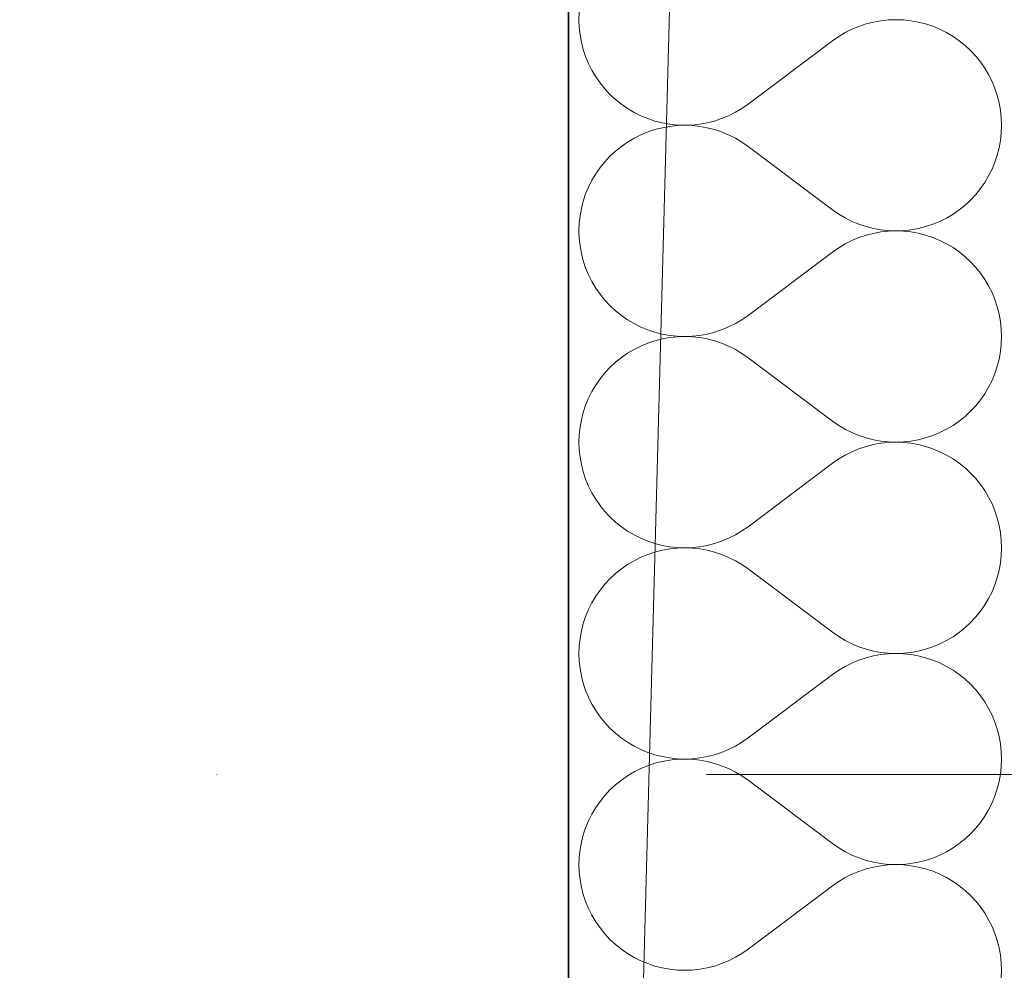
# Model space of a CAD drawing. Header units: millimetres. Extents: x -1465 to 393277, y -3788 to 454312.
# Tile 847 of 958: x 348525 to 348880, y 356650 to 356993. Entities that reach past the tile are written whole.
import ezdxf

# ---------------------------------------------------------------- set-up
doc = ezdxf.new("R2010")
doc.units = ezdxf.units.MM
doc.linetypes.add('Kropki i Kreski', pattern=[6.702778, 3.527778, -1.763889, 0, -1.411111])
for name, color, linetype in [('- A - ocieplenie', 8, 'Continuous'), ('Konstrukcja - Siatka mod', 8, 'Continuous'), ('Konstrukcja - Stropy', 8, 'Continuous')]:
    doc.layers.add(name, color=color, linetype=linetype)

# ---------------------------------------------------------------- blocks, each defined once
blk = doc.blocks.new('*X28')
at = {"layer": '- A - ocieplenie', "linetype": 'Continuous', "lineweight": 13, "ltscale": 100}
for p, q in [((19781.39, 383407.58), (19781.29, 383404.86)), ((19781.29, 383404.86), (19781.39, 383402.14)), ((19884.81, 383403.31), (19882.23, 383402.45)), ((19887.45, 383403.98), (19884.81, 383403.31)), ((19890.13, 383404.47), (19887.45, 383403.98)), ((19892.83, 383404.76), (19890.13, 383404.47)), ((19895.55, 383404.86), (19892.83, 383404.76)), ((19898.27, 383404.76), (19895.55, 383404.86)), ((19900.97, 383404.47), (19898.27, 383404.76)), ((19903.65, 383403.99), (19900.97, 383404.47)), ((19906.29, 383403.32), (19903.65, 383403.99)), ((19908.87, 383402.46), (19906.29, 383403.32)), ((19781.39, 383402.14), (19781.68, 383399.43)), ((19781.68, 383399.43), (19782.16, 383396.76)), ((19877.29, 383400.18), (19874.95, 383398.79)), ((19879.72, 383401.4), (19877.29, 383400.18)), ((19882.23, 383402.45), (19879.72, 383401.4)), ((19911.38, 383401.42), (19908.87, 383402.46)), ((19913.82, 383400.21), (19911.38, 383401.42)), ((19916.16, 383398.82), (19913.82, 383400.21)), ((19782.16, 383396.76), (19782.83, 383394.12)), ((19872.72, 383397.24), (19842.24, 383374.38)), ((19874.95, 383398.79), (19872.72, 383397.24)), ((19918.39, 383397.27), (19916.16, 383398.82)), ((19920.51, 383395.56), (19918.39, 383397.27)), ((19782.83, 383394.12), (19783.69, 383391.54)), ((19922.5, 383393.71), (19920.51, 383395.56)), ((19924.36, 383391.72), (19922.5, 383393.71)), ((19783.69, 383391.54), (19784.73, 383389.03)), ((19784.73, 383389.03), (19785.95, 383386.59)), ((19926.07, 383389.6), (19924.36, 383391.72)), ((19927.62, 383387.37), (19926.07, 383389.6)), ((19785.95, 383386.59), (19787.34, 383384.25)), ((19929.01, 383385.03), (19927.62, 383387.37)), ((19930.23, 383382.59), (19929.01, 383385.03)), ((19787.34, 383384.25), (19788.89, 383382.02)), ((19788.89, 383382.02), (19790.6, 383379.9)), ((19931.27, 383380.08), (19930.23, 383382.59)), ((19790.6, 383379.9), (19792.46, 383377.91)), ((19792.46, 383377.91), (19794.45, 383376.06)), ((19932.13, 383377.5), (19931.27, 383380.08)), ((19794.45, 383376.06), (19796.57, 383374.35)), ((19796.57, 383374.35), (19798.8, 383372.8)), ((19840.01, 383372.83), (19842.24, 383374.38)), ((19932.8, 383374.86), (19932.13, 383377.5)), ((19933.28, 383372.19), (19932.8, 383374.86)), ((19798.8, 383372.8), (19801.14, 383371.41)), ((19801.14, 383371.41), (19803.58, 383370.2)), ((19835.24, 383370.22), (19837.67, 383371.44)), ((19837.67, 383371.44), (19840.01, 383372.83)), ((19933.57, 383369.48), (19933.28, 383372.19)), ((19803.58, 383370.2), (19806.09, 383369.16)), ((19806.09, 383369.16), (19808.67, 383368.3)), ((19808.67, 383368.3), (19811.31, 383367.63)), ((19811.31, 383367.63), (19813.99, 383367.15)), ((19824.83, 383367.15), (19827.51, 383367.64)), ((19827.51, 383367.64), (19830.15, 383368.31)), ((19830.15, 383368.31), (19832.73, 383369.18)), ((19832.73, 383369.18), (19835.24, 383370.22)), ((19933.67, 383366.76), (19933.57, 383369.48)), ((19806.09, 383364.37), (19803.58, 383363.33)), ((19808.67, 383365.23), (19806.09, 383364.37)), ((19811.31, 383365.9), (19808.67, 383365.23)), ((19813.99, 383366.38), (19811.31, 383365.9)), ((19813.99, 383367.15), (19816.69, 383366.86)), ((19816.69, 383366.67), (19813.99, 383366.38)), ((19816.69, 383366.86), (19819.41, 383366.76)), ((19819.41, 383366.76), (19816.69, 383366.67)), ((19819.41, 383366.76), (19822.13, 383366.86)), ((19822.13, 383366.66), (19819.41, 383366.76)), ((19822.13, 383366.86), (19824.83, 383367.15)), ((19824.83, 383366.37), (19822.13, 383366.66)), ((19827.51, 383365.89), (19824.83, 383366.37)), ((19830.15, 383365.21), (19827.51, 383365.89)), ((19832.73, 383364.35), (19830.15, 383365.21)), ((19835.24, 383363.31), (19832.73, 383364.35)), ((19933.28, 383361.34), (19933.57, 383364.04)), ((19933.57, 383364.04), (19933.67, 383366.76)), ((19798.8, 383360.72), (19796.57, 383359.17)), ((19801.14, 383362.11), (19798.8, 383360.72)), ((19803.58, 383363.33), (19801.14, 383362.11)), ((19837.67, 383362.09), (19835.24, 383363.31)), ((19840.01, 383360.7), (19837.67, 383362.09)), ((19842.24, 383359.14), (19840.01, 383360.7)), ((19932.8, 383358.66), (19933.28, 383361.34)), ((19794.45, 383357.47), (19792.46, 383355.61)), ((19796.57, 383359.17), (19794.45, 383357.47)), ((19872.72, 383336.29), (19842.24, 383359.14)), ((19932.13, 383356.03), (19932.8, 383358.66)), ((19790.6, 383353.62), (19788.89, 383351.51)), ((19792.46, 383355.61), (19790.6, 383353.62)), ((19930.23, 383350.93), (19931.27, 383353.44)), ((19931.27, 383353.44), (19932.13, 383356.03)), ((19788.89, 383351.51), (19787.34, 383349.27)), ((19929.01, 383348.5), (19930.23, 383350.93)), ((19785.95, 383346.93), (19784.73, 383344.5)), ((19787.34, 383349.27), (19785.95, 383346.93)), ((19926.07, 383343.93), (19927.62, 383346.16)), ((19927.62, 383346.16), (19929.01, 383348.5)), ((19784.73, 383344.5), (19783.69, 383341.99)), ((19924.36, 383341.81), (19926.07, 383343.93)), ((19782.83, 383339.4), (19782.16, 383336.77)), ((19783.69, 383341.99), (19782.83, 383339.4)), ((19920.51, 383337.96), (19922.5, 383339.82)), ((19922.5, 383339.82), (19924.36, 383341.81)), ((19782.16, 383336.77), (19781.68, 383334.09)), ((19872.72, 383336.29), (19874.95, 383334.73)), ((19916.16, 383334.71), (19918.39, 383336.26)), ((19918.39, 383336.26), (19920.51, 383337.96)), ((19781.68, 383334.09), (19781.39, 383331.39)), ((19874.95, 383334.73), (19877.29, 383333.34)), ((19877.29, 383333.34), (19879.72, 383332.12)), ((19879.72, 383332.12), (19882.23, 383331.08)), ((19908.87, 383331.06), (19911.38, 383332.1)), ((19911.38, 383332.1), (19913.82, 383333.32)), ((19913.82, 383333.32), (19916.16, 383334.71)), ((19781.39, 383331.39), (19781.29, 383328.67)), ((19781.29, 383328.67), (19781.39, 383325.95)), ((19882.23, 383331.08), (19884.81, 383330.22)), ((19884.81, 383330.22), (19887.45, 383329.54)), ((19887.45, 383329.54), (19890.13, 383329.06)), ((19890.13, 383328.28), (19887.45, 383327.79)), ((19890.13, 383329.06), (19892.83, 383328.77)), ((19892.83, 383328.57), (19890.13, 383328.28)), ((19892.83, 383328.77), (19895.55, 383328.67)), ((19895.55, 383328.67), (19892.83, 383328.57)), ((19895.55, 383328.67), (19898.27, 383328.76)), ((19898.27, 383328.57), (19895.55, 383328.67)), ((19898.27, 383328.76), (19900.97, 383329.05)), ((19900.97, 383328.28), (19898.27, 383328.57)), ((19900.97, 383329.05), (19903.65, 383329.53)), ((19903.65, 383327.8), (19900.97, 383328.28)), ((19903.65, 383329.53), (19906.29, 383330.21)), ((19906.29, 383330.21), (19908.87, 383331.06)), ((19781.39, 383325.95), (19781.68, 383323.24)), ((19879.72, 383325.21), (19877.29, 383323.99)), ((19882.23, 383326.26), (19879.72, 383325.21)), ((19884.81, 383327.12), (19882.23, 383326.26)), ((19887.45, 383327.79), (19884.81, 383327.12)), ((19906.29, 383327.13), (19903.65, 383327.8)), ((19908.87, 383326.27), (19906.29, 383327.13)), ((19911.38, 383325.23), (19908.87, 383326.27)), ((19913.82, 383324.02), (19911.38, 383325.23)), ((19781.68, 383323.24), (19782.16, 383320.57)), ((19874.95, 383322.6), (19872.72, 383321.05)), ((19877.29, 383323.99), (19874.95, 383322.6)), ((19916.16, 383322.63), (19913.82, 383324.02)), ((19918.39, 383321.08), (19916.16, 383322.63)), ((19920.51, 383319.37), (19918.39, 383321.08)), ((19782.16, 383320.57), (19782.83, 383317.93)), ((19782.83, 383317.93), (19783.69, 383315.35)), ((19872.72, 383321.05), (19842.24, 383298.19)), ((19922.5, 383317.52), (19920.51, 383319.37)), ((19924.36, 383315.53), (19922.5, 383317.52)), ((19783.69, 383315.35), (19784.73, 383312.84)), ((19926.07, 383313.41), (19924.36, 383315.53)), ((19784.73, 383312.84), (19785.95, 383310.4)), ((19927.62, 383311.18), (19926.07, 383313.41)), ((19929.01, 383308.84), (19927.62, 383311.18)), ((19785.95, 383310.4), (19787.34, 383308.06)), ((19787.34, 383308.06), (19788.89, 383305.83)), ((19930.23, 383306.4), (19929.01, 383308.84)), ((19788.89, 383305.83), (19790.6, 383303.71)), ((19790.6, 383303.71), (19792.46, 383301.72)), ((19931.27, 383303.89), (19930.23, 383306.4)), ((19932.13, 383301.31), (19931.27, 383303.89)), ((19792.46, 383301.72), (19794.45, 383299.87)), ((19794.45, 383299.87), (19796.57, 383298.16)), ((19932.8, 383298.67), (19932.13, 383301.31)), ((19796.57, 383298.16), (19798.8, 383296.61)), ((19798.8, 383296.61), (19801.14, 383295.22)), ((19837.67, 383295.25), (19840.01, 383296.64)), ((19840.01, 383296.64), (19842.24, 383298.19)), ((19933.28, 383296), (19932.8, 383298.67)), ((19801.14, 383295.22), (19803.58, 383294.01)), ((19803.58, 383294.01), (19806.09, 383292.97)), ((19806.09, 383292.97), (19808.67, 383292.11)), ((19830.15, 383292.12), (19832.73, 383292.98)), ((19832.73, 383292.98), (19835.24, 383294.03)), ((19835.24, 383294.03), (19837.67, 383295.25)), ((19933.57, 383293.29), (19933.28, 383296)), ((19933.67, 383290.57), (19933.57, 383293.29)), ((19808.67, 383292.11), (19811.31, 383291.44)), ((19811.31, 383289.71), (19808.67, 383289.03)), ((19811.31, 383291.44), (19813.99, 383290.96)), ((19813.99, 383290.19), (19811.31, 383289.71)), ((19813.99, 383290.96), (19816.69, 383290.67)), ((19816.69, 383290.48), (19813.99, 383290.19)), ((19816.69, 383290.67), (19819.41, 383290.57)), ((19819.41, 383290.57), (19816.69, 383290.48)), ((19819.41, 383290.57), (19822.13, 383290.67)), ((19822.13, 383290.47), (19819.41, 383290.57)), ((19822.13, 383290.67), (19824.83, 383290.96)), ((19824.83, 383290.18), (19822.13, 383290.47)), ((19824.83, 383290.96), (19827.51, 383291.45)), ((19827.51, 383289.7), (19824.83, 383290.18)), ((19827.51, 383291.45), (19830.15, 383292.12)), ((19830.15, 383289.02), (19827.51, 383289.7)), ((19933.57, 383287.85), (19933.67, 383290.57)), ((19801.14, 383285.92), (19798.8, 383284.53)), ((19803.58, 383287.14), (19801.14, 383285.92)), ((19806.09, 383288.18), (19803.58, 383287.14)), ((19808.67, 383289.03), (19806.09, 383288.18)), ((19832.73, 383288.16), (19830.15, 383289.02)), ((19835.24, 383287.12), (19832.73, 383288.16)), ((19837.67, 383285.9), (19835.24, 383287.12)), ((19840.01, 383284.51), (19837.67, 383285.9)), ((19933.28, 383285.15), (19933.57, 383287.85)), ((19796.57, 383282.98), (19794.45, 383281.28)), ((19798.8, 383284.53), (19796.57, 383282.98)), ((19842.24, 383282.95), (19840.01, 383284.51)), ((19872.72, 383260.1), (19842.24, 383282.95)), ((19932.13, 383279.84), (19932.8, 383282.47)), ((19932.8, 383282.47), (19933.28, 383285.15)), ((19792.46, 383279.42), (19790.6, 383277.43)), ((19794.45, 383281.28), (19792.46, 383279.42)), ((19931.27, 383277.25), (19932.13, 383279.84)), ((19788.89, 383275.31), (19787.34, 383273.08)), ((19790.6, 383277.43), (19788.89, 383275.31)), ((19930.23, 383274.74), (19931.27, 383277.25)), ((19787.34, 383273.08), (19785.95, 383270.74)), ((19927.62, 383269.97), (19929.01, 383272.31)), ((19929.01, 383272.31), (19930.23, 383274.74)), ((19784.73, 383268.31), (19783.69, 383265.8)), ((19785.95, 383270.74), (19784.73, 383268.31)), ((19926.07, 383267.73), (19927.62, 383269.97)), ((19783.69, 383265.8), (19782.83, 383263.21)), ((19922.5, 383263.63), (19924.36, 383265.62)), ((19924.36, 383265.62), (19926.07, 383267.73)), ((19782.83, 383263.21), (19782.16, 383260.58)), ((19918.39, 383260.07), (19920.51, 383261.77)), ((19920.51, 383261.77), (19922.5, 383263.63)), ((19781.68, 383257.9), (19781.39, 383255.2)), ((19782.16, 383260.58), (19781.68, 383257.9)), ((19872.72, 383260.1), (19874.95, 383258.54)), ((19874.95, 383258.54), (19877.29, 383257.15)), ((19877.29, 383257.15), (19879.72, 383255.93)), ((19913.82, 383257.13), (19916.16, 383258.52)), ((19916.16, 383258.52), (19918.39, 383260.07)), ((19781.39, 383255.2), (19781.29, 383252.48)), ((19879.72, 383255.93), (19882.23, 383254.89)), ((19882.23, 383254.89), (19884.81, 383254.03)), ((19884.81, 383254.03), (19887.45, 383253.35)), ((19903.65, 383253.34), (19906.29, 383254.01)), ((19906.29, 383254.01), (19908.87, 383254.87)), ((19908.87, 383254.87), (19911.38, 383255.91)), ((19911.38, 383255.91), (19913.82, 383257.13)), ((19781.29, 383252.48), (19781.39, 383249.76)), ((19882.23, 383250.06), (19879.72, 383249.02)), ((19884.81, 383250.93), (19882.23, 383250.06)), ((19887.45, 383251.6), (19884.81, 383250.93)), ((19887.45, 383253.35), (19890.13, 383252.87)), ((19890.13, 383252.09), (19887.45, 383251.6)), ((19890.13, 383252.87), (19892.83, 383252.58)), ((19892.83, 383252.38), (19890.13, 383252.09)), ((19892.83, 383252.58), (19895.55, 383252.48)), ((19895.55, 383252.48), (19892.83, 383252.38)), ((19895.55, 383252.48), (19898.27, 383252.57)), ((19898.27, 383252.38), (19895.55, 383252.48)), ((19898.27, 383252.57), (19900.97, 383252.86)), ((19900.97, 383252.09), (19898.27, 383252.38)), ((19900.97, 383252.86), (19903.65, 383253.34)), ((19903.65, 383251.61), (19900.97, 383252.09)), ((19906.29, 383250.94), (19903.65, 383251.61)), ((19908.87, 383250.08), (19906.29, 383250.94)), ((19911.38, 383249.04), (19908.87, 383250.08)), ((19781.39, 383249.76), (19781.68, 383247.05)), ((19781.68, 383247.05), (19782.16, 383244.38)), ((19877.29, 383247.8), (19874.95, 383246.41)), ((19879.72, 383249.02), (19877.29, 383247.8)), ((19913.82, 383247.83), (19911.38, 383249.04)), ((19916.16, 383246.44), (19913.82, 383247.83)), ((19782.16, 383244.38), (19782.83, 383241.74)), ((19872.72, 383244.86), (19842.24, 383222)), ((19874.95, 383246.41), (19872.72, 383244.86)), ((19918.39, 383244.89), (19916.16, 383246.44)), ((19920.51, 383243.18), (19918.39, 383244.89)), ((19922.5, 383241.33), (19920.51, 383243.18)), ((19782.83, 383241.74), (19783.69, 383239.16)), ((19924.36, 383239.34), (19922.5, 383241.33)), ((19783.69, 383239.16), (19784.73, 383236.65)), ((19784.73, 383236.65), (19785.95, 383234.21)), ((19926.07, 383237.22), (19924.36, 383239.34)), ((19927.62, 383234.99), (19926.07, 383237.22)), ((19785.95, 383234.21), (19787.34, 383231.87)), ((19929.01, 383232.65), (19927.62, 383234.99)), ((19930.23, 383230.21), (19929.01, 383232.65)), ((19787.34, 383231.87), (19788.89, 383229.64)), ((19788.89, 383229.64), (19790.6, 383227.52)), ((19931.27, 383227.7), (19930.23, 383230.21)), ((19790.6, 383227.52), (19792.46, 383225.53)), ((19792.46, 383225.53), (19794.45, 383223.68)), ((19932.13, 383225.12), (19931.27, 383227.7)), ((19794.45, 383223.68), (19796.57, 383221.97)), ((19796.57, 383221.97), (19798.8, 383220.42)), ((19840.01, 383220.45), (19842.24, 383222)), ((19932.8, 383222.48), (19932.13, 383225.12)), ((19933.28, 383219.81), (19932.8, 383222.48)), ((19798.8, 383220.42), (19801.14, 383219.03)), ((19801.14, 383219.03), (19803.58, 383217.82)), ((19835.24, 383217.84), (19837.67, 383219.06)), ((19837.67, 383219.06), (19840.01, 383220.45)), ((19933.57, 383217.1), (19933.28, 383219.81)), ((19803.58, 383217.82), (19806.09, 383216.78)), ((19806.09, 383216.78), (19808.67, 383215.92)), ((19808.67, 383215.92), (19811.31, 383215.25)), ((19811.31, 383215.25), (19813.99, 383214.77)), ((19813.99, 383214.77), (19816.69, 383214.48)), ((19822.13, 383214.48), (19824.83, 383214.77)), ((19824.83, 383214.77), (19827.51, 383215.26)), ((19827.51, 383215.26), (19830.15, 383215.93)), ((19830.15, 383215.93), (19832.73, 383216.79)), ((19832.73, 383216.79), (19835.24, 383217.84)), ((19933.67, 383214.38), (19933.57, 383217.1)), ((19806.09, 383211.99), (19803.58, 383210.95)), ((19808.67, 383212.84), (19806.09, 383211.99)), ((19811.31, 383213.52), (19808.67, 383212.84)), ((19813.99, 383214), (19811.31, 383213.52)), ((19816.69, 383214.29), (19813.99, 383214)), ((19816.69, 383214.48), (19819.41, 383214.38)), ((19819.41, 383214.38), (19816.69, 383214.29)), ((19819.41, 383214.38), (19822.13, 383214.48)), ((19822.13, 383214.28), (19819.41, 383214.38)), ((19824.83, 383213.99), (19822.13, 383214.28)), ((19827.51, 383213.51), (19824.83, 383213.99)), ((19830.15, 383212.83), (19827.51, 383213.51)), ((19832.73, 383211.97), (19830.15, 383212.83)), ((19835.24, 383210.93), (19832.73, 383211.97)), ((19933.28, 383208.96), (19933.57, 383211.66)), ((19933.57, 383211.66), (19933.67, 383214.38)), ((19798.8, 383208.34), (19796.57, 383206.79)), ((19801.14, 383209.73), (19798.8, 383208.34)), ((19803.58, 383210.95), (19801.14, 383209.73)), ((19837.67, 383209.71), (19835.24, 383210.93)), ((19840.01, 383208.32), (19837.67, 383209.71)), ((19842.24, 383206.76), (19840.01, 383208.32)), ((19932.8, 383206.28), (19933.28, 383208.96)), ((19794.45, 383205.09), (19792.46, 383203.23)), ((19796.57, 383206.79), (19794.45, 383205.09)), ((19872.72, 383183.91), (19842.24, 383206.76)), ((19932.13, 383203.64), (19932.8, 383206.28)), ((19790.6, 383201.24), (19788.89, 383199.12)), ((19792.46, 383203.23), (19790.6, 383201.24)), ((19930.23, 383198.55), (19931.27, 383201.06)), ((19931.27, 383201.06), (19932.13, 383203.64)), ((19787.34, 383196.89), (19785.95, 383194.55)), ((19788.89, 383199.12), (19787.34, 383196.89)), ((19929.01, 383196.12), (19930.23, 383198.55)), ((19785.95, 383194.55), (19784.73, 383192.12)), ((19926.07, 383191.54), (19927.62, 383193.78)), ((19927.62, 383193.78), (19929.01, 383196.12)), ((19784.73, 383192.12), (19783.69, 383189.6)), ((19924.36, 383189.43), (19926.07, 383191.54)), ((19782.83, 383187.02), (19782.16, 383184.39)), ((19783.69, 383189.6), (19782.83, 383187.02)), ((19920.51, 383185.58), (19922.5, 383187.44)), ((19922.5, 383187.44), (19924.36, 383189.43)), ((19782.16, 383184.39), (19781.68, 383181.71)), ((19872.72, 383183.91), (19874.95, 383182.35)), ((19916.16, 383182.33), (19918.39, 383183.88)), ((19918.39, 383183.88), (19920.51, 383185.58)), ((19781.68, 383181.71), (19781.39, 383179.01)), ((19874.95, 383182.35), (19877.29, 383180.96)), ((19877.29, 383180.96), (19879.72, 383179.74)), ((19879.72, 383179.74), (19882.23, 383178.7)), ((19908.87, 383178.68), (19911.38, 383179.72)), ((19911.38, 383179.72), (19913.82, 383180.94)), ((19913.82, 383180.94), (19916.16, 383182.33)), ((19781.39, 383179.01), (19781.29, 383176.29)), ((19781.29, 383176.29), (19781.39, 383173.57)), ((19882.23, 383178.7), (19884.81, 383177.84)), ((19884.81, 383177.84), (19887.45, 383177.16)), ((19887.45, 383177.16), (19890.13, 383176.68)), ((19890.13, 383175.9), (19887.45, 383175.41)), ((19890.13, 383176.68), (19892.83, 383176.39)), ((19892.83, 383176.19), (19890.13, 383175.9)), ((19892.83, 383176.39), (19895.55, 383176.29)), ((19895.55, 383176.29), (19892.83, 383176.19)), ((19895.55, 383176.29), (19898.27, 383176.38)), ((19898.27, 383176.19), (19895.55, 383176.29)), ((19898.27, 383176.38), (19900.97, 383176.67)), ((19900.97, 383175.9), (19898.27, 383176.19)), ((19900.97, 383176.67), (19903.65, 383177.15)), ((19903.65, 383175.42), (19900.97, 383175.9)), ((19903.65, 383177.15), (19906.29, 383177.82)), ((19906.29, 383177.82), (19908.87, 383178.68)), ((19781.39, 383173.57), (19781.68, 383170.86)), ((19879.72, 383172.83), (19877.29, 383171.61)), ((19882.23, 383173.87), (19879.72, 383172.83)), ((19884.81, 383174.74), (19882.23, 383173.87)), ((19887.45, 383175.41), (19884.81, 383174.74)), ((19906.29, 383174.75), (19903.65, 383175.42)), ((19908.87, 383173.89), (19906.29, 383174.75)), ((19911.38, 383172.85), (19908.87, 383173.89)), ((19913.82, 383171.63), (19911.38, 383172.85)), ((19781.68, 383170.86), (19782.16, 383168.19)), ((19872.72, 383168.67), (19842.24, 383145.81)), ((19874.95, 383170.22), (19872.72, 383168.67)), ((19877.29, 383171.61), (19874.95, 383170.22)), ((19916.16, 383170.25), (19913.82, 383171.63)), ((19918.39, 383168.7), (19916.16, 383170.25)), ((19920.51, 383166.99), (19918.39, 383168.7)), ((19782.16, 383168.19), (19782.83, 383165.55)), ((19782.83, 383165.55), (19783.69, 383162.97)), ((19922.5, 383165.14), (19920.51, 383166.99)), ((19924.36, 383163.15), (19922.5, 383165.14)), ((19783.69, 383162.97), (19784.73, 383160.46)), ((19926.07, 383161.03), (19924.36, 383163.15)), ((19784.73, 383160.46), (19785.95, 383158.02)), ((19785.95, 383158.02), (19787.34, 383155.68)), ((19927.62, 383158.79), (19926.07, 383161.03)), ((19929.01, 383156.46), (19927.62, 383158.79)), ((19787.34, 383155.68), (19788.89, 383153.45)), ((19930.23, 383154.02), (19929.01, 383156.46)), ((19788.89, 383153.45), (19790.6, 383151.33)), ((19790.6, 383151.33), (19792.46, 383149.34)), ((19931.27, 383151.51), (19930.23, 383154.02)), ((19932.13, 383148.93), (19931.27, 383151.51)), ((19792.46, 383149.34), (19794.45, 383147.49)), ((19794.45, 383147.49), (19796.57, 383145.78)), ((19932.8, 383146.29), (19932.13, 383148.93)), ((19796.57, 383145.78), (19798.8, 383144.23)), ((19798.8, 383144.23), (19801.14, 383142.84)), ((19837.67, 383142.87), (19840.01, 383144.26)), ((19840.01, 383144.26), (19842.24, 383145.81)), ((19933.28, 383143.62), (19932.8, 383146.29)), ((19933.57, 383140.91), (19933.28, 383143.62)), ((19801.14, 383142.84), (19803.58, 383141.63)), ((19803.58, 383141.63), (19806.09, 383140.59)), ((19806.09, 383140.59), (19808.67, 383139.73)), ((19830.15, 383139.74), (19832.73, 383140.6)), ((19832.73, 383140.6), (19835.24, 383141.65)), ((19835.24, 383141.65), (19837.67, 383142.87)), ((19933.67, 383138.19), (19933.57, 383140.91)), ((19808.67, 383136.65), (19806.09, 383135.8)), ((19808.67, 383139.73), (19811.31, 383139.06)), ((19811.31, 383137.33), (19808.67, 383136.65)), ((19811.31, 383139.06), (19813.99, 383138.58)), ((19813.99, 383137.81), (19811.31, 383137.33)), ((19813.99, 383138.58), (19816.69, 383138.29)), ((19816.69, 383138.1), (19813.99, 383137.81)), ((19816.69, 383138.29), (19819.41, 383138.19)), ((19819.41, 383138.19), (19816.69, 383138.1)), ((19819.41, 383138.19), (19822.13, 383138.29)), ((19822.13, 383138.09), (19819.41, 383138.19)), ((19822.13, 383138.29), (19824.83, 383138.58)), ((19824.83, 383137.8), (19822.13, 383138.09)), ((19824.83, 383138.58), (19827.51, 383139.07)), ((19827.51, 383137.31), (19824.83, 383137.8)), ((19827.51, 383139.07), (19830.15, 383139.74)), ((19830.15, 383136.64), (19827.51, 383137.31)), ((19832.73, 383135.78), (19830.15, 383136.64)), ((19933.57, 383135.47), (19933.67, 383138.19)), ((19801.14, 383133.54), (19798.8, 383132.15)), ((19803.58, 383134.76), (19801.14, 383133.54)), ((19806.09, 383135.8), (19803.58, 383134.76)), ((19835.24, 383134.74), (19832.73, 383135.78)), ((19837.67, 383133.52), (19835.24, 383134.74)), ((19840.01, 383132.13), (19837.67, 383133.52)), ((19933.28, 383132.77), (19933.57, 383135.47)), ((19796.57, 383130.6), (19794.45, 383128.9)), ((19798.8, 383132.15), (19796.57, 383130.6)), ((19842.24, 383130.57), (19840.01, 383132.13)), ((19872.72, 383107.72), (19842.24, 383130.57)), ((19932.13, 383127.45), (19932.8, 383130.09)), ((19932.8, 383130.09), (19933.28, 383132.77)), ((19792.46, 383127.04), (19790.6, 383125.05)), ((19794.45, 383128.9), (19792.46, 383127.04)), ((19931.27, 383124.87), (19932.13, 383127.45)), ((19788.89, 383122.93), (19787.34, 383120.7)), ((19790.6, 383125.05), (19788.89, 383122.93)), ((19929.01, 383119.93), (19930.23, 383122.36)), ((19930.23, 383122.36), (19931.27, 383124.87)), ((19787.34, 383120.7), (19785.95, 383118.36)), ((19927.62, 383117.59), (19929.01, 383119.93)), ((19784.73, 383115.93), (19783.69, 383113.41)), ((19785.95, 383118.36), (19784.73, 383115.93)), ((19924.36, 383113.24), (19926.07, 383115.35)), ((19926.07, 383115.35), (19927.62, 383117.59)), ((19783.69, 383113.41), (19782.83, 383110.83)), ((19922.5, 383111.25), (19924.36, 383113.24)), ((19782.16, 383108.2), (19781.68, 383105.52)), ((19782.83, 383110.83), (19782.16, 383108.2)), ((19918.39, 383107.69), (19920.51, 383109.39)), ((19920.51, 383109.39), (19922.5, 383111.25)), ((19781.68, 383105.52), (19781.39, 383102.81)), ((19872.72, 383107.72), (19874.95, 383106.16)), ((19874.95, 383106.16), (19877.29, 383104.77)), ((19877.29, 383104.77), (19879.72, 383103.55)), ((19911.38, 383103.53), (19913.82, 383104.75)), ((19913.82, 383104.75), (19916.16, 383106.14)), ((19916.16, 383106.14), (19918.39, 383107.69)), ((19781.39, 383102.81), (19781.29, 383100.1)), ((19879.72, 383103.55), (19882.23, 383102.51)), ((19882.23, 383102.51), (19884.81, 383101.65)), ((19884.81, 383101.65), (19887.45, 383100.97)), ((19887.45, 383100.97), (19890.13, 383100.49)), ((19900.97, 383100.48), (19903.65, 383100.96)), ((19903.65, 383100.96), (19906.29, 383101.63)), ((19906.29, 383101.63), (19908.87, 383102.49)), ((19908.87, 383102.49), (19911.38, 383103.53)), ((19781.29, 383100.1), (19781.39, 383097.38)), ((19882.23, 383097.68), (19879.72, 383096.64)), ((19884.81, 383098.54), (19882.23, 383097.68)), ((19887.45, 383099.22), (19884.81, 383098.54)), ((19890.13, 383099.7), (19887.45, 383099.22)), ((19890.13, 383100.49), (19892.83, 383100.2)), ((19892.83, 383100), (19890.13, 383099.7)), ((19892.83, 383100.2), (19895.55, 383100.1)), ((19895.55, 383100.1), (19892.83, 383100)), ((19895.55, 383100.1), (19898.27, 383100.19)), ((19898.27, 383100), (19895.55, 383100.1)), ((19898.27, 383100.19), (19900.97, 383100.48)), ((19900.97, 383099.71), (19898.27, 383100)), ((19903.65, 383099.23), (19900.97, 383099.71)), ((19906.29, 383098.56), (19903.65, 383099.23)), ((19908.87, 383097.7), (19906.29, 383098.56)), ((19911.38, 383096.66), (19908.87, 383097.7)), ((19781.39, 383097.38), (19781.68, 383094.67)), ((19781.68, 383094.67), (19782.16, 383092)), ((19874.95, 383094.03), (19872.72, 383092.48)), ((19877.29, 383095.42), (19874.95, 383094.03)), ((19879.72, 383096.64), (19877.29, 383095.42)), ((19913.82, 383095.44), (19911.38, 383096.66)), ((19916.16, 383094.06), (19913.82, 383095.44)), ((19918.39, 383092.51), (19916.16, 383094.06)), ((19782.16, 383092), (19782.83, 383089.36)), ((19872.72, 383092.48), (19842.24, 383069.62)), ((19920.51, 383090.8), (19918.39, 383092.51)), ((19922.5, 383088.95), (19920.51, 383090.8)), ((19782.83, 383089.36), (19783.69, 383086.78)), ((19783.69, 383086.78), (19784.73, 383084.26)), ((19924.36, 383086.96), (19922.5, 383088.95)), ((19926.07, 383084.84), (19924.36, 383086.96)), ((19784.73, 383084.26), (19785.95, 383081.83)), ((19927.62, 383082.6), (19926.07, 383084.84)), ((19785.95, 383081.83), (19787.34, 383079.49)), ((19929.01, 383080.26), (19927.62, 383082.6)), ((19930.23, 383077.83), (19929.01, 383080.26)), ((19787.34, 383079.49), (19788.89, 383077.26)), ((19788.89, 383077.26), (19790.6, 383075.14)), ((19931.27, 383075.32), (19930.23, 383077.83)), ((19790.6, 383075.14), (19792.46, 383073.15)), ((19792.46, 383073.15), (19794.45, 383071.3)), ((19932.13, 383072.74), (19931.27, 383075.32)), ((19932.8, 383070.1), (19932.13, 383072.74)), ((19794.45, 383071.3), (19796.57, 383069.59)), ((19796.57, 383069.59), (19798.8, 383068.04)), ((19840.01, 383068.07), (19842.24, 383069.62)), ((19933.28, 383067.42), (19932.8, 383070.1)), ((19798.8, 383068.04), (19801.14, 383066.65)), ((19801.14, 383066.65), (19803.58, 383065.44)), ((19803.58, 383065.44), (19806.09, 383064.4)), ((19832.73, 383064.41), (19835.24, 383065.46)), ((19835.24, 383065.46), (19837.67, 383066.68)), ((19837.67, 383066.68), (19840.01, 383068.07)), ((19933.57, 383064.72), (19933.28, 383067.42)), ((19806.09, 383064.4), (19808.67, 383063.54)), ((19808.67, 383063.54), (19811.31, 383062.87)), ((19811.31, 383062.87), (19813.99, 383062.39)), ((19813.99, 383062.39), (19816.69, 383062.1)), ((19816.69, 383062.1), (19819.41, 383062)), ((19819.41, 383062), (19822.13, 383062.1)), ((19822.13, 383062.1), (19824.83, 383062.39)), ((19824.83, 383062.39), (19827.51, 383062.88)), ((19827.51, 383062.88), (19830.15, 383063.55)), ((19830.15, 383063.55), (19832.73, 383064.41)), ((19933.67, 383062), (19933.57, 383064.72)), ((19933.57, 383059.28), (19933.67, 383062))]:
    blk.add_line(p, q, dxfattribs=at)

msp = doc.modelspace()

# ---------------------------------------------------------------- linework, layer by layer
at = {"layer": '- A - ocieplenie', "color": 8, "linetype": 'Continuous', "lineweight": 35, "ltscale": 100, "flags": 128}
msp.add_lwpolyline([(348722.77, 361095.27), (348722.77, 356332.75)], dxfattribs=at)
at = {"layer": 'Konstrukcja - Siatka mod', "color": 8, "linetype": 'Kropki i Kreski', "lineweight": 13, "ltscale": 100}
msp.add_line((349125.31, 356721.04), (348125.31, 356721.04), dxfattribs=at)
at = {"layer": 'Konstrukcja - Stropy', "color": 8, "linetype": 'Continuous', "lineweight": 13, "ltscale": 100, "flags": 128}
msp.add_lwpolyline([(342222.83, 356490.84), (348745.68, 356490.84), (348882.77, 361619), (348882.77, 369271.07), (342222.83, 369271.07)], close=True, dxfattribs=at)

# ---------------------------------------------------------------- block references
at = {"color": 8, "linetype": 'Continuous', "lineweight": 20, "ltscale": 100}
msp.add_blockref('*X28', (328945.29, -26411.59), dxfattribs=at)

doc.saveas('drawing.dxf')
